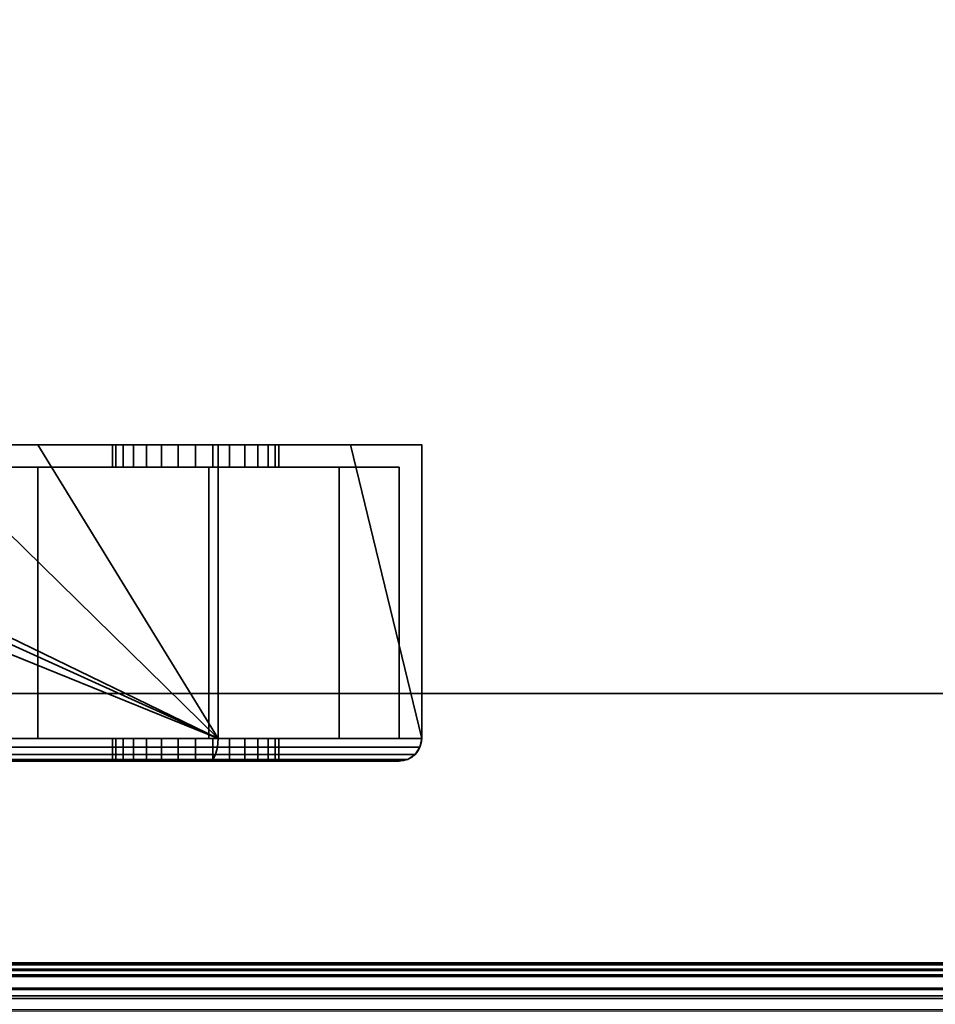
# Model space of a CAD drawing. Header units: millimetres. Extents: x -603 to 3703, y -120 to 193.
# Tile 694 of 938: x 2567 to 2608, y -49 to -5. Entities that reach past the tile are written whole.
import ezdxf

# ---------------------------------------------------------------- set-up
doc = ezdxf.new("R2010")
doc.units = ezdxf.units.MM
doc.layers.add('151', color=7, linetype='Continuous', true_color=0xffffff)

# ---------------------------------------------------------------- blocks, each defined once
blk = doc.blocks.new('UG_SURFACE_003')
at = {"layer": '151', "color": 252, "linetype": 'Continuous', "lineweight": 35}
for points in [[(3702.5, -35, 2213), (3702.5, 174.4, 2213), (2297.5, 174.4, 2213), (2297.5, -35, 2213)], [(2447.5, -35, 2063), (2447.5, 174.4, 2063), (3552.5, 174.4, 2063), (3552.5, -35, 2063)], [(3702.5, -35, 2213), (2297.5, -35, 2213), (2447.5, -35, 2063), (3552.5, -35, 2063)]]:
    blk.add_3dface(points, dxfattribs=at)
blk = doc.blocks.new('UG_SURFACE_162')
at = {"layer": '151', "color": 43, "linetype": 'Continuous', "lineweight": 35}
for points in [[(2491, -49, 2017), (3509, -49, 2017), (3509, 0, 2017), (2491, 0, 2017)], [(2491, -47), (2491, -2), (3509, -2), (3509, -47)], [(2491, -49, 2), (2491, -47), (3509, -47), (3509, -49, 2)]]:
    blk.add_3dface(points, dxfattribs=at)
blk = doc.blocks.new('UG_SURFACE_163')
at = {"layer": '151', "color": 252, "linetype": 'Continuous', "lineweight": 35}
for points in [[(2543.975, -24, 1167.5), (2494, -24, 1167.5), (2494, -37, 1167.5), (2576, -37, 1167.5)], [(2576, -37, 1002.5), (2494, -37, 1002.5), (2494, -24, 1002.5), (2543.975, -24, 1002.5)], [(2576, -37, 1167.5), (2547.375, -24, 1167.5), (2543.975, -24, 1167.5)], [(2576, -37, 1002.5), (2543.975, -24, 1002.5), (2547.375, -24, 1002.5)], [(2576, -37, 1167.5), (2549.25, -24, 1167.5), (2547.375, -24, 1167.5)], [(2576, -37, 1002.5), (2547.375, -24, 1002.5), (2549.25, -24, 1002.5)], [(2576, -37, 1167.5), (2562.75, -24, 1167.5), (2549.25, -24, 1167.5)], [(2576, -37, 1002.5), (2549.25, -24, 1002.5), (2562.75, -24, 1002.5)], [(2576, -37, 1167.5), (2568.025, -24, 1167.5), (2562.75, -24, 1167.5)], [(2576, -37, 1002.5), (2562.75, -24, 1002.5), (2568.025, -24, 1002.5)], [(2568.025, -24, 1091.25), (2562.75, -24, 1091.25), (2562.75, -24, 1099.071), (2563.361, -24, 1099.75)], [(2568.025, -24, 1013.575), (2562.75, -24, 1013.575), (2562.75, -24, 1026.71), (2563.607, -24, 1027.676)], [(2568.025, -24, 1033.975), (2564.311, -24, 1034.737), (2562.75, -24, 1037.42)], [(2562.75, -24, 1037.42), (2562.75, -24, 1058.875), (2568.025, -24, 1058.875), (2568.025, -24, 1033.975)], [(2564.084, -24, 1106.627), (2562.75, -24, 1108.937), (2562.75, -24, 1110.1), (2568.025, -24, 1110.1)], [(2562.75, -24, 1002.5), (2562.75, -24, 1013.575), (2568.025, -24, 1013.575), (2568.025, -24, 1002.5)], [(2562.75, -24, 1058.875), (2562.75, -24, 1091.25), (2568.025, -24, 1091.25), (2568.025, -24, 1058.875)], [(2562.75, -24, 1110.1), (2562.75, -24, 1128.75), (2568.025, -24, 1128.75), (2568.025, -24, 1110.1)], [(2562.75, -24, 1128.75), (2562.75, -24, 1167.5), (2568.025, -24, 1167.5), (2568.025, -24, 1128.75)], [(2563.361, -24, 1099.75), (2564.453, -24, 1103.112), (2568.025, -24, 1091.25)], [(2568.025, -24, 1033.975), (2568.025, -24, 1013.575), (2563.607, -24, 1027.676), (2564.707, -24, 1031.132)], [(2568.025, -24, 1110.1), (2568.025, -24, 1091.25), (2564.453, -24, 1103.112), (2564.084, -24, 1106.627)], [(2568.025, -24, 1033.975), (2564.394, -24, 1033.975), (2564.311, -24, 1034.737)], [(2564.707, -24, 1031.132), (2564.394, -24, 1033.975), (2568.025, -24, 1033.975)], [(2576, -37, 1167.5), (2576, -24, 1167.5), (2568.025, -24, 1167.5)], [(2568.025, -24, 1002.5), (2576, -24, 1002.5), (2576, -37, 1002.5)], [(2568.025, -24, 1091.25), (2572.25, -24, 1101.524), (2573.495, -24, 1100.62)], [(2568.025, -24, 1091.25), (2571.481, -24, 1102.857), (2572.25, -24, 1101.524)], [(2568.025, -24, 1091.25), (2568.025, -24, 1110.1), (2571.32, -24, 1104.387), (2571.481, -24, 1102.857)], [(2573.495, -24, 1100.62), (2575, -24, 1100.3), (2581.85, -24, 1091.25), (2568.025, -24, 1091.25)], [(2568.025, -24, 1110.1), (2572.825, -24, 1106.993), (2571.796, -24, 1105.85)], [(2571.796, -24, 1105.85), (2571.32, -24, 1104.387), (2568.025, -24, 1110.1)], [(2568.025, -24, 1110.1), (2581.85, -24, 1110.1), (2575.769, -24, 1107.619), (2574.231, -24, 1107.619)], [(2574.231, -24, 1107.619), (2572.825, -24, 1106.993), (2568.025, -24, 1110.1)], [(2568.025, -24, 1013.575), (2572.25, -24, 1021.024), (2573.495, -24, 1020.12)], [(2568.025, -24, 1013.575), (2571.481, -24, 1022.357), (2572.25, -24, 1021.024)], [(2568.025, -24, 1013.575), (2568.025, -24, 1033.975), (2571.32, -24, 1023.887), (2571.481, -24, 1022.357)], [(2573.495, -24, 1020.12), (2575, -24, 1019.8), (2581.85, -24, 1013.575), (2568.025, -24, 1013.575)], [(2568.025, -24, 1033.975), (2572.825, -24, 1026.493), (2571.796, -24, 1025.35)], [(2571.796, -24, 1025.35), (2571.32, -24, 1023.887), (2568.025, -24, 1033.975)], [(2568.025, -24, 1033.975), (2581.85, -24, 1033.975), (2575.769, -24, 1027.119), (2574.231, -24, 1027.119)], [(2574.231, -24, 1027.119), (2572.825, -24, 1026.493), (2568.025, -24, 1033.975)], [(2568.025, -24, 1013.575), (2581.85, -24, 1013.575), (2581.85, -24, 1008.35), (2576, -24, 1002.5)], [(2568.025, -24, 1128.75), (2568.025, -24, 1167.5), (2576, -24, 1167.5), (2581.85, -24, 1161.65)], [(2581.85, -24, 1161.65), (2581.85, -24, 1128.75), (2568.025, -24, 1128.75)], [(2576, -24, 1002.5), (2568.025, -24, 1002.5), (2568.025, -24, 1013.575)], [(2568.025, -24, 1033.975), (2568.025, -24, 1058.875), (2581.85, -24, 1058.875), (2581.85, -24, 1033.975)], [(2568.025, -24, 1058.875), (2568.025, -24, 1091.25), (2581.85, -24, 1091.25), (2581.85, -24, 1058.875)], [(2568.025, -24, 1110.1), (2568.025, -24, 1128.75), (2581.85, -24, 1128.75), (2581.85, -24, 1110.1)], [(2571.32, -24, 1104.387), (2571.32, -25, 1104.387), (2571.481, -25, 1102.857), (2571.481, -24, 1102.857)], [(2571.796, -24, 1105.85), (2571.796, -25, 1105.85), (2571.32, -25, 1104.387), (2571.32, -24, 1104.387)], [(2571.32, -24, 1023.887), (2571.32, -25, 1023.887), (2571.481, -25, 1022.357), (2571.481, -24, 1022.357)], [(2571.796, -24, 1025.35), (2571.796, -25, 1025.35), (2571.32, -25, 1023.887), (2571.32, -24, 1023.887)], [(2571.481, -24, 1102.857), (2571.481, -25, 1102.857), (2572.25, -25, 1101.524), (2572.25, -24, 1101.524)], [(2571.481, -24, 1022.357), (2571.481, -25, 1022.357), (2572.25, -25, 1021.024), (2572.25, -24, 1021.024)], [(2572.825, -24, 1106.993), (2572.825, -25, 1106.993), (2571.796, -25, 1105.85), (2571.796, -24, 1105.85)], [(2572.825, -24, 1026.493), (2572.825, -25, 1026.493), (2571.796, -25, 1025.35), (2571.796, -24, 1025.35)], [(2572.25, -24, 1101.524), (2572.25, -25, 1101.524), (2573.495, -25, 1100.62), (2573.495, -24, 1100.62)], [(2572.25, -24, 1021.024), (2572.25, -25, 1021.024), (2573.495, -25, 1020.12), (2573.495, -24, 1020.12)], [(2574.231, -24, 1107.619), (2574.231, -25, 1107.619), (2572.825, -25, 1106.993), (2572.825, -24, 1106.993)], [(2574.231, -24, 1027.119), (2574.231, -25, 1027.119), (2572.825, -25, 1026.493), (2572.825, -24, 1026.493)], [(2573.495, -24, 1100.62), (2573.495, -25, 1100.62), (2575, -25, 1100.3), (2575, -24, 1100.3)], [(2573.495, -24, 1020.12), (2573.495, -25, 1020.12), (2575, -25, 1019.8), (2575, -24, 1019.8)], [(2575.769, -24, 1107.619), (2575.769, -25, 1107.619), (2574.231, -25, 1107.619), (2574.231, -24, 1107.619)], [(2575.769, -24, 1027.119), (2575.769, -25, 1027.119), (2574.231, -25, 1027.119), (2574.231, -24, 1027.119)], [(2581.85, -24, 1091.25), (2575, -24, 1100.3), (2576.505, -24, 1100.62)], [(2581.85, -24, 1013.575), (2575, -24, 1019.8), (2576.505, -24, 1020.12)], [(2575, -24, 1100.3), (2575, -25, 1100.3), (2576.505, -25, 1100.62), (2576.505, -24, 1100.62)], [(2575, -24, 1019.8), (2575, -25, 1019.8), (2576.505, -25, 1020.12), (2576.505, -24, 1020.12)], [(2577.175, -24, 1026.493), (2575.769, -24, 1027.119), (2581.85, -24, 1033.975)], [(2577.175, -24, 1106.993), (2575.769, -24, 1107.619), (2581.85, -24, 1110.1)], [(2577.175, -24, 1106.993), (2577.175, -25, 1106.993), (2575.769, -25, 1107.619), (2575.769, -24, 1107.619)], [(2577.175, -24, 1026.493), (2577.175, -25, 1026.493), (2575.769, -25, 1027.119), (2575.769, -24, 1027.119)], [(2581.85, -24, 1161.65), (2576, -24, 1167.5), (2576, -37, 1167.5), (2585, -37, 1158.5)], [(2585, -37, 1011.5), (2576, -37, 1002.5), (2576, -24, 1002.5), (2581.85, -24, 1008.35)], [(2576.505, -24, 1100.62), (2577.75, -24, 1101.524), (2581.85, -24, 1091.25)], [(2576.505, -24, 1020.12), (2577.75, -24, 1021.024), (2581.85, -24, 1013.575)], [(2576.505, -24, 1100.62), (2576.505, -25, 1100.62), (2577.75, -25, 1101.524), (2577.75, -24, 1101.524)], [(2576.505, -24, 1020.12), (2576.505, -25, 1020.12), (2577.75, -25, 1021.024), (2577.75, -24, 1021.024)], [(2578.204, -24, 1105.85), (2577.175, -24, 1106.993), (2581.85, -24, 1110.1)], [(2578.204, -24, 1025.35), (2577.175, -24, 1026.493), (2581.85, -24, 1033.975)], [(2578.204, -24, 1105.85), (2578.204, -25, 1105.85), (2577.175, -25, 1106.993), (2577.175, -24, 1106.993)], [(2578.204, -24, 1025.35), (2578.204, -25, 1025.35), (2577.175, -25, 1026.493), (2577.175, -24, 1026.493)], [(2577.75, -24, 1101.524), (2578.519, -24, 1102.857), (2581.85, -24, 1091.25)], [(2577.75, -24, 1021.024), (2578.519, -24, 1022.357), (2581.85, -24, 1013.575)], [(2577.75, -24, 1101.524), (2577.75, -25, 1101.524), (2578.519, -25, 1102.857), (2578.519, -24, 1102.857)], [(2577.75, -24, 1021.024), (2577.75, -25, 1021.024), (2578.519, -25, 1022.357), (2578.519, -24, 1022.357)], [(2581.85, -24, 1110.1), (2578.68, -24, 1104.387), (2578.204, -24, 1105.85)], [(2581.85, -24, 1033.975), (2578.68, -24, 1023.887), (2578.204, -24, 1025.35)], [(2578.68, -24, 1104.387), (2578.68, -25, 1104.387), (2578.204, -25, 1105.85), (2578.204, -24, 1105.85)], [(2578.68, -24, 1023.887), (2578.68, -25, 1023.887), (2578.204, -25, 1025.35), (2578.204, -24, 1025.35)], [(2578.519, -24, 1102.857), (2578.68, -24, 1104.387), (2581.85, -24, 1110.1), (2581.85, -24, 1091.25)], [(2578.519, -24, 1022.357), (2578.68, -24, 1023.887), (2581.85, -24, 1033.975), (2581.85, -24, 1013.575)], [(2578.519, -24, 1102.857), (2578.519, -25, 1102.857), (2578.68, -25, 1104.387), (2578.68, -24, 1104.387)], [(2578.519, -24, 1022.357), (2578.519, -25, 1022.357), (2578.68, -25, 1023.887), (2578.68, -24, 1023.887)], [(2585, -37, 1158.5), (2585, -24, 1158.5), (2581.85, -24, 1161.65)], [(2581.85, -24, 1008.35), (2585, -24, 1011.5), (2585, -37, 1011.5)], [(2585, -24, 1158.5), (2585, -24, 1128.75), (2581.85, -24, 1128.75), (2581.85, -24, 1161.65)], [(2581.85, -24, 1008.35), (2581.85, -24, 1013.575), (2585, -24, 1013.575), (2585, -24, 1011.5)], [(2581.85, -24, 1013.575), (2581.85, -24, 1033.975), (2585, -24, 1033.975), (2585, -24, 1013.575)], [(2581.85, -24, 1033.975), (2581.85, -24, 1058.875), (2585, -24, 1058.875), (2585, -24, 1033.975)], [(2581.85, -24, 1058.875), (2581.85, -24, 1091.25), (2585, -24, 1091.25), (2585, -24, 1058.875)], [(2581.85, -24, 1091.25), (2581.85, -24, 1110.1), (2585, -24, 1110.1), (2585, -24, 1091.25)], [(2581.85, -24, 1110.1), (2581.85, -24, 1128.75), (2585, -24, 1128.75), (2585, -24, 1110.1)], [(2585, -37, 1158.5), (2585, -24, 1110.1), (2585, -24, 1128.75)], [(2585, -37, 1158.5), (2585, -24, 1091.25), (2585, -24, 1110.1)], [(2585, -37, 1158.5), (2585, -37, 1011.5), (2585, -24, 1058.875), (2585, -24, 1091.25)], [(2585, -37, 1011.5), (2585, -24, 1033.975), (2585, -24, 1058.875)], [(2585, -37, 1011.5), (2585, -24, 1013.575), (2585, -24, 1033.975)], [(2585, -37, 1011.5), (2585, -24, 1011.5), (2585, -24, 1013.575)], [(2585, -24, 1128.75), (2585, -24, 1158.5), (2585, -37, 1158.5)], [(2560.75, -37, 1003.5), (2568.025, -37, 1003.5), (2568.025, -25, 1003.5), (2562.75, -25, 1003.5)], [(2562.75, -25, 1166.5), (2568.025, -25, 1166.5), (2568.025, -37, 1166.5), (2560.75, -37, 1166.5)], [(2568.025, -25, 1110.1), (2562.75, -25, 1110.1), (2562.75, -25, 1108.937), (2564.084, -25, 1106.627)], [(2568.025, -25, 1033.975), (2568.025, -25, 1058.875), (2562.75, -25, 1058.875), (2562.75, -25, 1037.42)], [(2562.75, -25, 1037.42), (2564.311, -25, 1034.737), (2568.025, -25, 1033.975)], [(2563.607, -25, 1027.676), (2562.75, -25, 1026.71), (2562.75, -25, 1013.575), (2568.025, -25, 1013.575)], [(2563.361, -25, 1099.75), (2562.75, -25, 1099.071), (2562.75, -25, 1091.25), (2568.025, -25, 1091.25)], [(2568.025, -25, 1003.5), (2568.025, -25, 1013.575), (2562.75, -25, 1013.575), (2562.75, -25, 1003.5)], [(2568.025, -25, 1058.875), (2568.025, -25, 1091.25), (2562.75, -25, 1091.25), (2562.75, -25, 1058.875)], [(2568.025, -25, 1110.1), (2568.025, -25, 1128.75), (2562.75, -25, 1128.75), (2562.75, -25, 1110.1)], [(2568.025, -25, 1128.75), (2568.025, -25, 1166.5), (2562.75, -25, 1166.5), (2562.75, -25, 1128.75)], [(2568.025, -25, 1091.25), (2564.453, -25, 1103.112), (2563.361, -25, 1099.75)], [(2564.707, -25, 1031.132), (2563.607, -25, 1027.676), (2568.025, -25, 1013.575), (2568.025, -25, 1033.975)], [(2564.084, -25, 1106.627), (2564.453, -25, 1103.112), (2568.025, -25, 1091.25), (2568.025, -25, 1110.1)], [(2564.311, -25, 1034.737), (2564.394, -25, 1033.975), (2568.025, -25, 1033.975)], [(2568.025, -25, 1033.975), (2564.394, -25, 1033.975), (2564.707, -25, 1031.132)], [(2568.025, -37, 1003.5), (2575.586, -37, 1003.5), (2575.586, -25, 1003.5), (2568.025, -25, 1003.5)], [(2568.025, -25, 1166.5), (2575.586, -25, 1166.5), (2575.586, -37, 1166.5), (2568.025, -37, 1166.5)], [(2568.025, -25, 1091.25), (2581.35, -25, 1091.25), (2575, -25, 1100.3), (2573.495, -25, 1100.62)], [(2581.35, -25, 1110.1), (2568.025, -25, 1110.1), (2574.231, -25, 1107.619), (2575.769, -25, 1107.619)], [(2573.495, -25, 1100.62), (2572.25, -25, 1101.524), (2568.025, -25, 1091.25)], [(2568.025, -25, 1110.1), (2572.825, -25, 1106.993), (2574.231, -25, 1107.619)], [(2568.025, -25, 1110.1), (2571.32, -25, 1104.387), (2571.796, -25, 1105.85)], [(2572.25, -25, 1101.524), (2571.481, -25, 1102.857), (2568.025, -25, 1091.25)], [(2571.481, -25, 1102.857), (2571.32, -25, 1104.387), (2568.025, -25, 1110.1), (2568.025, -25, 1091.25)], [(2571.796, -25, 1105.85), (2572.825, -25, 1106.993), (2568.025, -25, 1110.1)], [(2568.025, -25, 1013.575), (2581.35, -25, 1013.575), (2575, -25, 1019.8), (2573.495, -25, 1020.12)], [(2581.35, -25, 1033.975), (2568.025, -25, 1033.975), (2574.231, -25, 1027.119), (2575.769, -25, 1027.119)], [(2573.495, -25, 1020.12), (2572.25, -25, 1021.024), (2568.025, -25, 1013.575)], [(2568.025, -25, 1033.975), (2572.825, -25, 1026.493), (2574.231, -25, 1027.119)], [(2568.025, -25, 1033.975), (2571.32, -25, 1023.887), (2571.796, -25, 1025.35)], [(2572.25, -25, 1021.024), (2571.481, -25, 1022.357), (2568.025, -25, 1013.575)], [(2571.481, -25, 1022.357), (2571.32, -25, 1023.887), (2568.025, -25, 1033.975), (2568.025, -25, 1013.575)], [(2571.796, -25, 1025.35), (2572.825, -25, 1026.493), (2568.025, -25, 1033.975)], [(2568.025, -25, 1128.75), (2581.35, -25, 1128.75), (2581.35, -25, 1160.736), (2575.586, -25, 1166.5)], [(2568.025, -25, 1013.575), (2568.025, -25, 1003.5), (2575.586, -25, 1003.5)], [(2575.586, -25, 1003.5), (2581.35, -25, 1009.264), (2581.35, -25, 1013.575), (2568.025, -25, 1013.575)], [(2575.586, -25, 1166.5), (2568.025, -25, 1166.5), (2568.025, -25, 1128.75)], [(2581.35, -25, 1033.975), (2581.35, -25, 1058.875), (2568.025, -25, 1058.875), (2568.025, -25, 1033.975)], [(2581.35, -25, 1058.875), (2581.35, -25, 1091.25), (2568.025, -25, 1091.25), (2568.025, -25, 1058.875)], [(2581.35, -25, 1110.1), (2581.35, -25, 1128.75), (2568.025, -25, 1128.75), (2568.025, -25, 1110.1)], [(2576.505, -25, 1020.12), (2575, -25, 1019.8), (2581.35, -25, 1013.575)], [(2576.505, -25, 1100.62), (2575, -25, 1100.3), (2581.35, -25, 1091.25)], [(2581.35, -25, 1009.264), (2575.586, -25, 1003.5), (2575.586, -37, 1003.5), (2581.35, -37, 1009.264)], [(2581.35, -37, 1160.736), (2575.586, -37, 1166.5), (2575.586, -25, 1166.5), (2581.35, -25, 1160.736)], [(2575.769, -25, 1107.619), (2577.175, -25, 1106.993), (2581.35, -25, 1110.1)], [(2575.769, -25, 1027.119), (2577.175, -25, 1026.493), (2581.35, -25, 1033.975)], [(2581.35, -25, 1091.25), (2577.75, -25, 1101.524), (2576.505, -25, 1100.62)], [(2581.35, -25, 1013.575), (2577.75, -25, 1021.024), (2576.505, -25, 1020.12)], [(2581.35, -25, 1110.1), (2577.175, -25, 1106.993), (2578.204, -25, 1105.85)], [(2581.35, -25, 1033.975), (2577.175, -25, 1026.493), (2578.204, -25, 1025.35)], [(2581.35, -25, 1091.25), (2578.519, -25, 1102.857), (2577.75, -25, 1101.524)], [(2581.35, -25, 1013.575), (2578.519, -25, 1022.357), (2577.75, -25, 1021.024)], [(2578.204, -25, 1105.85), (2578.68, -25, 1104.387), (2581.35, -25, 1110.1)], [(2578.204, -25, 1025.35), (2578.68, -25, 1023.887), (2581.35, -25, 1033.975)], [(2581.35, -25, 1091.25), (2581.35, -25, 1110.1), (2578.68, -25, 1104.387), (2578.519, -25, 1102.857)], [(2581.35, -25, 1013.575), (2581.35, -25, 1033.975), (2578.68, -25, 1023.887), (2578.519, -25, 1022.357)], [(2581.35, -37, 1009.264), (2584, -37, 1011.914), (2584, -25, 1011.914), (2581.35, -25, 1009.264)], [(2581.35, -25, 1160.736), (2584, -25, 1158.086), (2584, -37, 1158.086), (2581.35, -37, 1160.736)], [(2584, -25, 1011.914), (2584, -25, 1013.575), (2581.35, -25, 1013.575), (2581.35, -25, 1009.264)], [(2581.35, -25, 1160.736), (2581.35, -25, 1128.75), (2584, -25, 1128.75), (2584, -25, 1158.086)], [(2584, -25, 1013.575), (2584, -25, 1033.975), (2581.35, -25, 1033.975), (2581.35, -25, 1013.575)], [(2584, -25, 1033.975), (2584, -25, 1058.875), (2581.35, -25, 1058.875), (2581.35, -25, 1033.975)], [(2584, -25, 1058.875), (2584, -25, 1091.25), (2581.35, -25, 1091.25), (2581.35, -25, 1058.875)], [(2584, -25, 1091.25), (2584, -25, 1110.1), (2581.35, -25, 1110.1), (2581.35, -25, 1091.25)], [(2584, -25, 1110.1), (2584, -25, 1128.75), (2581.35, -25, 1128.75), (2581.35, -25, 1110.1)], [(2584, -37, 1108.1), (2584, -37, 1126.75), (2584, -25, 1128.75), (2584, -25, 1110.1)], [(2584, -37, 1013.575), (2584, -37, 1033.975), (2584, -25, 1033.975), (2584, -25, 1013.575)], [(2584, -25, 1110.1), (2584, -25, 1091.25), (2584, -37, 1099.9), (2584, -37, 1108.1)], [(2584, -37, 1033.975), (2584, -25, 1058.875), (2584, -25, 1033.975)], [(2584, -25, 1091.25), (2584, -37, 1093.25), (2584, -37, 1099.9)], [(2584, -37, 1033.975), (2584, -37, 1093.25), (2584, -25, 1091.25), (2584, -25, 1058.875)], [(2584, -25, 1013.575), (2584, -25, 1011.914), (2584, -37, 1011.914), (2584, -37, 1013.575)], [(2584, -37, 1126.75), (2584, -37, 1158.086), (2584, -25, 1158.086), (2584, -25, 1128.75)], [(2576, -37, 1167.5), (2494, -37, 1167.5), (2494, -37.383, 1167.424), (2575.969, -37.383, 1167.424)], [(2575.969, -37.383, 1002.576), (2494, -37.383, 1002.576), (2494, -37, 1002.5), (2576, -37, 1002.5)], [(2568.025, -37, 1126.75), (2560.75, -37, 1126.75), (2560.75, -37, 1148.446), (2560.755, -37, 1148.455)], [(2568.025, -37, 1003.5), (2560.75, -37, 1003.5), (2560.75, -37, 1010.479), (2560.804, -37, 1010.56)], [(2560.973, -37, 1082.523), (2560.75, -37, 1083.208), (2560.75, -37, 1093.25), (2568.025, -37, 1093.25)], [(2560.973, -37, 1150.523), (2560.75, -37, 1151.208), (2560.75, -37, 1166.5), (2568.025, -37, 1166.5)], [(2568.025, -37, 1126.75), (2568.025, -37, 1108.1), (2560.75, -37, 1108.1), (2560.75, -37, 1126.75)], [(2568.025, -37, 1108.1), (2568.025, -37, 1099.9), (2560.75, -37, 1099.9), (2560.75, -37, 1108.1)], [(2568.025, -37, 1099.9), (2568.025, -37, 1093.25), (2560.75, -37, 1093.25), (2560.75, -37, 1099.9)], [(2568.025, -37, 1166.5), (2568.025, -37, 1126.75), (2560.755, -37, 1148.455), (2560.973, -37, 1150.523)], [(2568.025, -37, 1093.25), (2568.025, -37, 1033.975), (2560.755, -37, 1080.455), (2560.973, -37, 1082.523)], [(2564.311, -37, 1034.737), (2562.487, -37, 1037.872), (2560.755, -37, 1080.455), (2568.025, -37, 1033.975)], [(2568.025, -37, 1013.575), (2568.025, -37, 1003.5), (2560.804, -37, 1010.56), (2561.2, -37, 1012.55)], [(2568.025, -37, 1013.575), (2561.2, -37, 1013.575), (2561.2, -37, 1024.963), (2563.607, -37, 1027.676)], [(2561.2, -37, 1012.55), (2561.2, -37, 1013.575), (2568.025, -37, 1013.575)], [(2563.607, -37, 1027.676), (2564.707, -37, 1031.132), (2568.025, -37, 1033.975), (2568.025, -37, 1013.575)], [(2568.025, -37, 1033.975), (2564.394, -37, 1033.975), (2564.311, -37, 1034.737)], [(2564.707, -37, 1031.132), (2564.394, -37, 1033.975), (2568.025, -37, 1033.975)], [(2568.025, -37, 1013.575), (2572.25, -37, 1021.024), (2573.495, -37, 1020.12)], [(2568.025, -37, 1013.575), (2571.481, -37, 1022.357), (2572.25, -37, 1021.024)], [(2568.025, -37, 1013.575), (2568.025, -37, 1033.975), (2571.32, -37, 1023.887), (2571.481, -37, 1022.357)], [(2573.495, -37, 1020.12), (2575, -37, 1019.8), (2581.35, -37, 1013.575), (2568.025, -37, 1013.575)], [(2568.025, -37, 1033.975), (2572.825, -37, 1026.493), (2571.796, -37, 1025.35)], [(2571.796, -37, 1025.35), (2571.32, -37, 1023.887), (2568.025, -37, 1033.975)], [(2568.025, -37, 1033.975), (2581.35, -37, 1033.975), (2575, -37, 1027.2), (2574.231, -37, 1027.119)], [(2574.231, -37, 1027.119), (2572.825, -37, 1026.493), (2568.025, -37, 1033.975)], [(2568.025, -37, 1099.9), (2573.495, -37, 1100.62), (2575, -37, 1100.3)], [(2568.025, -37, 1099.9), (2572.25, -37, 1101.524), (2573.495, -37, 1100.62)], [(2568.025, -37, 1099.9), (2571.481, -37, 1102.857), (2572.25, -37, 1101.524)], [(2568.025, -37, 1099.9), (2568.025, -37, 1108.1), (2571.32, -37, 1104.387), (2571.481, -37, 1102.857)], [(2575, -37, 1100.3), (2581.35, -37, 1099.9), (2568.025, -37, 1099.9)], [(2568.025, -37, 1108.1), (2572.825, -37, 1106.993), (2571.796, -37, 1105.85)], [(2571.796, -37, 1105.85), (2571.32, -37, 1104.387), (2568.025, -37, 1108.1)], [(2568.025, -37, 1108.1), (2581.35, -37, 1108.1), (2575, -37, 1107.7)], [(2575, -37, 1107.7), (2574.231, -37, 1107.619), (2568.025, -37, 1108.1)], [(2574.231, -37, 1107.619), (2572.825, -37, 1106.993), (2568.025, -37, 1108.1)], [(2568.025, -37, 1166.5), (2575.586, -37, 1166.5), (2581.35, -37, 1160.736)], [(2568.025, -37, 1013.575), (2581.35, -37, 1013.575), (2581.35, -37, 1009.264), (2575.586, -37, 1003.5)], [(2575.586, -37, 1003.5), (2568.025, -37, 1003.5), (2568.025, -37, 1013.575)], [(2581.35, -37, 1160.736), (2581.35, -37, 1126.75), (2568.025, -37, 1126.75), (2568.025, -37, 1166.5)], [(2581.35, -37, 1126.75), (2581.35, -37, 1108.1), (2568.025, -37, 1108.1), (2568.025, -37, 1126.75)], [(2581.35, -37, 1099.9), (2581.35, -37, 1093.25), (2568.025, -37, 1093.25), (2568.025, -37, 1099.9)], [(2581.35, -37, 1093.25), (2581.35, -37, 1033.975), (2568.025, -37, 1033.975), (2568.025, -37, 1093.25)], [(2571.32, -37, 1104.387), (2571.32, -38, 1104.387), (2571.481, -38, 1102.857), (2571.481, -37, 1102.857)], [(2571.796, -37, 1105.85), (2571.796, -38, 1105.85), (2571.32, -38, 1104.387), (2571.32, -37, 1104.387)], [(2571.32, -37, 1023.887), (2571.32, -38, 1023.887), (2571.481, -38, 1022.357), (2571.481, -37, 1022.357)], [(2571.796, -37, 1025.35), (2571.796, -38, 1025.35), (2571.32, -38, 1023.887), (2571.32, -37, 1023.887)], [(2571.481, -37, 1102.857), (2571.481, -38, 1102.857), (2572.25, -38, 1101.524), (2572.25, -37, 1101.524)], [(2571.481, -37, 1022.357), (2571.481, -38, 1022.357), (2572.25, -38, 1021.024), (2572.25, -37, 1021.024)], [(2572.825, -37, 1106.993), (2572.825, -38, 1106.993), (2571.796, -38, 1105.85), (2571.796, -37, 1105.85)], [(2572.825, -37, 1026.493), (2572.825, -38, 1026.493), (2571.796, -38, 1025.35), (2571.796, -37, 1025.35)], [(2572.25, -37, 1101.524), (2572.25, -38, 1101.524), (2573.495, -38, 1100.62), (2573.495, -37, 1100.62)], [(2572.25, -37, 1021.024), (2572.25, -38, 1021.024), (2573.495, -38, 1020.12), (2573.495, -37, 1020.12)], [(2574.231, -37, 1107.619), (2574.231, -38, 1107.619), (2572.825, -38, 1106.993), (2572.825, -37, 1106.993)], [(2574.231, -37, 1027.119), (2574.231, -38, 1027.119), (2572.825, -38, 1026.493), (2572.825, -37, 1026.493)], [(2573.495, -37, 1100.62), (2573.495, -38, 1100.62), (2575, -38, 1100.3), (2575, -37, 1100.3)], [(2573.495, -37, 1020.12), (2573.495, -38, 1020.12), (2575, -38, 1019.8), (2575, -37, 1019.8)], [(2575, -38, 1107.7), (2574.231, -38, 1107.619), (2574.231, -37, 1107.619), (2575, -37, 1107.7)], [(2575, -38, 1027.2), (2574.231, -38, 1027.119), (2574.231, -37, 1027.119), (2575, -37, 1027.2)], [(2575, -37, 1107.7), (2575.769, -37, 1107.619), (2575.769, -38, 1107.619), (2575, -38, 1107.7)], [(2575, -37, 1100.3), (2575, -38, 1100.3), (2576.505, -38, 1100.62), (2576.505, -37, 1100.62)], [(2575, -37, 1027.2), (2575.769, -37, 1027.119), (2575.769, -38, 1027.119), (2575, -38, 1027.2)], [(2575, -37, 1019.8), (2575, -38, 1019.8), (2576.505, -38, 1020.12), (2576.505, -37, 1020.12)], [(2581.35, -37, 1013.575), (2575, -37, 1019.8), (2576.505, -37, 1020.12)], [(2581.35, -37, 1099.9), (2575, -37, 1100.3), (2576.505, -37, 1100.62)], [(2575.769, -37, 1107.619), (2575, -37, 1107.7), (2581.35, -37, 1108.1)], [(2575.769, -37, 1027.119), (2575, -37, 1027.2), (2581.35, -37, 1033.975)], [(2577.175, -37, 1106.993), (2577.175, -38, 1106.993), (2575.769, -38, 1107.619), (2575.769, -37, 1107.619)], [(2577.175, -37, 1026.493), (2577.175, -38, 1026.493), (2575.769, -38, 1027.119), (2575.769, -37, 1027.119)], [(2581.35, -37, 1033.975), (2577.175, -37, 1026.493), (2575.769, -37, 1027.119)], [(2581.35, -37, 1108.1), (2577.175, -37, 1106.993), (2575.769, -37, 1107.619)], [(2585, -37, 1158.5), (2576, -37, 1167.5), (2575.969, -37.383, 1167.424), (2584.924, -37.383, 1158.468)], [(2576, -37, 1002.5), (2585, -37, 1011.5), (2584.924, -37.383, 1011.531), (2575.969, -37.383, 1002.576)], [(2576.505, -37, 1100.62), (2576.505, -38, 1100.62), (2577.75, -38, 1101.524), (2577.75, -37, 1101.524)], [(2576.505, -37, 1020.12), (2576.505, -38, 1020.12), (2577.75, -38, 1021.024), (2577.75, -37, 1021.024)], [(2576.505, -37, 1020.12), (2577.75, -37, 1021.024), (2581.35, -37, 1013.575)], [(2576.505, -37, 1100.62), (2577.75, -37, 1101.524), (2581.35, -37, 1099.9)], [(2578.204, -37, 1105.85), (2578.204, -38, 1105.85), (2577.175, -38, 1106.993), (2577.175, -37, 1106.993)], [(2578.204, -37, 1025.35), (2578.204, -38, 1025.35), (2577.175, -38, 1026.493), (2577.175, -37, 1026.493)], [(2578.204, -37, 1025.35), (2577.175, -37, 1026.493), (2581.35, -37, 1033.975)], [(2578.204, -37, 1105.85), (2577.175, -37, 1106.993), (2581.35, -37, 1108.1)], [(2577.75, -37, 1101.524), (2577.75, -38, 1101.524), (2578.519, -38, 1102.857), (2578.519, -37, 1102.857)], [(2577.75, -37, 1021.024), (2577.75, -38, 1021.024), (2578.519, -38, 1022.357), (2578.519, -37, 1022.357)], [(2577.75, -37, 1021.024), (2578.519, -37, 1022.357), (2581.35, -37, 1013.575)], [(2577.75, -37, 1101.524), (2578.519, -37, 1102.857), (2581.35, -37, 1099.9)], [(2578.68, -37, 1104.387), (2578.68, -38, 1104.387), (2578.204, -38, 1105.85), (2578.204, -37, 1105.85)], [(2578.68, -37, 1023.887), (2578.68, -38, 1023.887), (2578.204, -38, 1025.35), (2578.204, -37, 1025.35)], [(2581.35, -37, 1033.975), (2578.68, -37, 1023.887), (2578.204, -37, 1025.35)], [(2581.35, -37, 1108.1), (2578.68, -37, 1104.387), (2578.204, -37, 1105.85)], [(2578.519, -37, 1102.857), (2578.519, -38, 1102.857), (2578.68, -38, 1104.387), (2578.68, -37, 1104.387)], [(2578.519, -37, 1022.357), (2578.519, -38, 1022.357), (2578.68, -38, 1023.887), (2578.68, -37, 1023.887)], [(2578.519, -37, 1022.357), (2578.68, -37, 1023.887), (2581.35, -37, 1033.975), (2581.35, -37, 1013.575)], [(2578.519, -37, 1102.857), (2578.68, -37, 1104.387), (2581.35, -37, 1108.1), (2581.35, -37, 1099.9)], [(2581.35, -37, 1009.264), (2581.35, -37, 1013.575), (2584, -37, 1013.575), (2584, -37, 1011.914)], [(2584, -37, 1158.086), (2584, -37, 1126.75), (2581.35, -37, 1126.75), (2581.35, -37, 1160.736)], [(2584, -37, 1126.75), (2584, -37, 1108.1), (2581.35, -37, 1108.1), (2581.35, -37, 1126.75)], [(2584, -37, 1108.1), (2584, -37, 1099.9), (2581.35, -37, 1099.9), (2581.35, -37, 1108.1)], [(2584, -37, 1099.9), (2584, -37, 1093.25), (2581.35, -37, 1093.25), (2581.35, -37, 1099.9)], [(2584, -37, 1093.25), (2584, -37, 1033.975), (2581.35, -37, 1033.975), (2581.35, -37, 1093.25)], [(2584, -37, 1033.975), (2584, -37, 1013.575), (2581.35, -37, 1013.575), (2581.35, -37, 1033.975)], [(2585, -37, 1011.5), (2585, -37, 1158.5), (2584.924, -37.383, 1158.468), (2584.924, -37.383, 1011.531)], [(2575.969, -37.383, 1167.424), (2494, -37.383, 1167.424), (2494, -37.707, 1167.207), (2575.879, -37.707, 1167.207)], [(2575.879, -37.707, 1002.793), (2494, -37.707, 1002.793), (2494, -37.383, 1002.576), (2575.969, -37.383, 1002.576)], [(2584.924, -37.383, 1158.468), (2575.969, -37.383, 1167.424), (2575.879, -37.707, 1167.207), (2584.707, -37.707, 1158.379)], [(2575.969, -37.383, 1002.576), (2584.924, -37.383, 1011.531), (2584.707, -37.707, 1011.621), (2575.879, -37.707, 1002.793)], [(2584.924, -37.383, 1011.531), (2584.924, -37.383, 1158.468), (2584.707, -37.707, 1158.379), (2584.707, -37.707, 1011.621)], [(2575.879, -37.707, 1167.207), (2494, -37.707, 1167.207), (2494, -37.924, 1166.883), (2575.744, -37.924, 1166.883)], [(2575.744, -37.924, 1003.117), (2494, -37.924, 1003.117), (2494, -37.707, 1002.793), (2575.879, -37.707, 1002.793)], [(2584.707, -37.707, 1158.379), (2575.879, -37.707, 1167.207), (2575.744, -37.924, 1166.883), (2584.383, -37.924, 1158.244)], [(2575.879, -37.707, 1002.793), (2584.707, -37.707, 1011.621), (2584.383, -37.924, 1011.756), (2575.744, -37.924, 1003.117)], [(2584.707, -37.707, 1011.621), (2584.707, -37.707, 1158.379), (2584.383, -37.924, 1158.244), (2584.383, -37.924, 1011.756)], [(2575.744, -37.924, 1166.883), (2494, -37.924, 1166.883), (2494, -38, 1166.5), (2543.975, -38, 1166.5)], [(2494, -37.924, 1003.117), (2575.744, -37.924, 1003.117), (2549.25, -38, 1003.5), (2547.375, -38, 1003.5)], [(2575.744, -37.924, 1166.883), (2543.975, -38, 1166.5), (2547.375, -38, 1166.5)], [(2575.744, -37.924, 1166.883), (2547.375, -38, 1166.5), (2549.25, -38, 1166.5)], [(2549.25, -38, 1166.5), (2562.75, -38, 1166.5), (2575.744, -37.924, 1166.883)], [(2575.744, -37.924, 1003.117), (2562.75, -38, 1003.5), (2549.25, -38, 1003.5)], [(2575.744, -37.924, 1166.883), (2562.75, -38, 1166.5), (2568.025, -38, 1166.5)], [(2575.744, -37.924, 1003.117), (2568.025, -38, 1003.5), (2562.75, -38, 1003.5)], [(2568.025, -38, 1110.1), (2562.75, -38, 1110.1), (2562.75, -38, 1108.937), (2564.084, -38, 1106.627)], [(2568.025, -38, 1033.975), (2568.025, -38, 1091.25), (2562.75, -38, 1091.25), (2562.75, -38, 1037.42)], [(2562.75, -38, 1037.42), (2564.311, -38, 1034.737), (2568.025, -38, 1033.975)], [(2563.607, -38, 1027.676), (2562.75, -38, 1026.71), (2562.75, -38, 1013.575), (2568.025, -38, 1013.575)], [(2563.361, -38, 1099.75), (2562.75, -38, 1099.071), (2562.75, -38, 1097.9), (2568.025, -38, 1097.9)], [(2562.75, -38, 1166.5), (2562.75, -38, 1128.75), (2568.025, -38, 1128.75), (2568.025, -38, 1166.5)], [(2562.75, -38, 1128.75), (2562.75, -38, 1110.1), (2568.025, -38, 1110.1), (2568.025, -38, 1128.75)], [(2562.75, -38, 1097.9), (2562.75, -38, 1091.25), (2568.025, -38, 1091.25), (2568.025, -38, 1097.9)], [(2562.75, -38, 1013.575), (2562.75, -38, 1003.5), (2568.025, -38, 1003.5), (2568.025, -38, 1013.575)], [(2564.453, -38, 1103.112), (2563.361, -38, 1099.75), (2568.025, -38, 1097.9)], [(2564.707, -38, 1031.132), (2563.607, -38, 1027.676), (2568.025, -38, 1013.575), (2568.025, -38, 1033.975)], [(2568.025, -38, 1110.1), (2564.084, -38, 1106.627), (2564.5, -38, 1104)], [(2564.311, -38, 1034.737), (2564.394, -38, 1033.975), (2568.025, -38, 1033.975)], [(2568.025, -38, 1033.975), (2564.394, -38, 1033.975), (2564.707, -38, 1031.132)], [(2564.5, -38, 1104), (2564.453, -38, 1103.112), (2568.025, -38, 1097.9), (2568.025, -38, 1110.1)], [(2568.025, -38, 1166.5), (2575.586, -38, 1166.5), (2575.744, -37.924, 1166.883)], [(2575.744, -37.924, 1003.117), (2575.586, -38, 1003.5), (2568.025, -38, 1003.5)], [(2581.35, -38, 1033.975), (2568.025, -38, 1033.975), (2574.231, -38, 1027.119), (2575, -38, 1027.2)], [(2568.025, -38, 1013.575), (2581.35, -38, 1013.575), (2575, -38, 1019.8), (2573.495, -38, 1020.12)], [(2573.495, -38, 1020.12), (2572.25, -38, 1021.024), (2568.025, -38, 1013.575)], [(2568.025, -38, 1033.975), (2572.825, -38, 1026.493), (2574.231, -38, 1027.119)], [(2568.025, -38, 1033.975), (2571.32, -38, 1023.887), (2571.796, -38, 1025.35)], [(2572.25, -38, 1021.024), (2571.481, -38, 1022.357), (2568.025, -38, 1013.575)], [(2571.481, -38, 1022.357), (2571.32, -38, 1023.887), (2568.025, -38, 1033.975), (2568.025, -38, 1013.575)], [(2571.796, -38, 1025.35), (2572.825, -38, 1026.493), (2568.025, -38, 1033.975)], [(2581.35, -38, 1110.1), (2568.025, -38, 1110.1), (2574.231, -38, 1107.619), (2575, -38, 1107.7)], [(2568.025, -38, 1097.9), (2581.35, -38, 1097.9), (2575, -38, 1100.3), (2573.495, -38, 1100.62)], [(2573.495, -38, 1100.62), (2572.25, -38, 1101.524), (2568.025, -38, 1097.9)], [(2568.025, -38, 1110.1), (2572.825, -38, 1106.993), (2574.231, -38, 1107.619)], [(2568.025, -38, 1110.1), (2571.32, -38, 1104.387), (2571.796, -38, 1105.85)], [(2572.25, -38, 1101.524), (2571.481, -38, 1102.857), (2568.025, -38, 1097.9)], [(2571.481, -38, 1102.857), (2571.32, -38, 1104.387), (2568.025, -38, 1110.1), (2568.025, -38, 1097.9)], [(2571.796, -38, 1105.85), (2572.825, -38, 1106.993), (2568.025, -38, 1110.1)], [(2568.025, -38, 1013.575), (2568.025, -38, 1003.5), (2575.586, -38, 1003.5), (2581.35, -38, 1009.264)], [(2568.025, -38, 1128.75), (2581.35, -38, 1128.75), (2581.35, -38, 1160.736), (2575.586, -38, 1166.5)], [(2575.586, -38, 1166.5), (2568.025, -38, 1166.5), (2568.025, -38, 1128.75)], [(2581.35, -38, 1009.264), (2581.35, -38, 1013.575), (2568.025, -38, 1013.575)], [(2568.025, -38, 1128.75), (2568.025, -38, 1110.1), (2581.35, -38, 1110.1), (2581.35, -38, 1128.75)], [(2568.025, -38, 1097.9), (2568.025, -38, 1091.25), (2581.35, -38, 1091.25), (2581.35, -38, 1097.9)], [(2568.025, -38, 1091.25), (2568.025, -38, 1033.975), (2581.35, -38, 1033.975), (2581.35, -38, 1091.25)], [(2575, -38, 1027.2), (2575.769, -38, 1027.119), (2581.35, -38, 1033.975)], [(2575, -38, 1107.7), (2575.769, -38, 1107.619), (2581.35, -38, 1110.1)], [(2576.505, -38, 1100.62), (2575, -38, 1100.3), (2581.35, -38, 1097.9)], [(2576.505, -38, 1020.12), (2575, -38, 1019.8), (2581.35, -38, 1013.575)], [(2584.383, -37.924, 1158.244), (2575.744, -37.924, 1166.883), (2575.586, -38, 1166.5), (2581.35, -38, 1160.736)], [(2581.35, -38, 1009.264), (2575.586, -38, 1003.5), (2575.744, -37.924, 1003.117), (2584.383, -37.924, 1011.756)], [(2575.769, -38, 1027.119), (2577.175, -38, 1026.493), (2581.35, -38, 1033.975)], [(2575.769, -38, 1107.619), (2577.175, -38, 1106.993), (2581.35, -38, 1110.1)], [(2581.35, -38, 1013.575), (2577.75, -38, 1021.024), (2576.505, -38, 1020.12)], [(2581.35, -38, 1097.9), (2577.75, -38, 1101.524), (2576.505, -38, 1100.62)], [(2581.35, -38, 1033.975), (2577.175, -38, 1026.493), (2578.204, -38, 1025.35)], [(2581.35, -38, 1110.1), (2577.175, -38, 1106.993), (2578.204, -38, 1105.85)], [(2581.35, -38, 1013.575), (2578.519, -38, 1022.357), (2577.75, -38, 1021.024)], [(2581.35, -38, 1097.9), (2578.519, -38, 1102.857), (2577.75, -38, 1101.524)], [(2578.204, -38, 1025.35), (2578.68, -38, 1023.887), (2581.35, -38, 1033.975)], [(2578.204, -38, 1105.85), (2578.68, -38, 1104.387), (2581.35, -38, 1110.1)], [(2581.35, -38, 1013.575), (2581.35, -38, 1033.975), (2578.68, -38, 1023.887), (2578.519, -38, 1022.357)], [(2581.35, -38, 1097.9), (2581.35, -38, 1110.1), (2578.68, -38, 1104.387), (2578.519, -38, 1102.857)], [(2581.35, -38, 1160.736), (2584, -38, 1158.086), (2584.383, -37.924, 1158.244)], [(2584.383, -37.924, 1011.756), (2584, -38, 1011.914), (2581.35, -38, 1009.264)], [(2581.35, -38, 1160.736), (2581.35, -38, 1128.75), (2584, -38, 1128.75), (2584, -38, 1158.086)], [(2584, -38, 1011.914), (2584, -38, 1013.575), (2581.35, -38, 1013.575), (2581.35, -38, 1009.264)], [(2581.35, -38, 1128.75), (2581.35, -38, 1110.1), (2584, -38, 1110.1), (2584, -38, 1128.75)], [(2581.35, -38, 1110.1), (2581.35, -38, 1097.9), (2584, -38, 1097.9), (2584, -38, 1110.1)], [(2581.35, -38, 1097.9), (2581.35, -38, 1091.25), (2584, -38, 1091.25), (2584, -38, 1097.9)], [(2581.35, -38, 1091.25), (2581.35, -38, 1033.975), (2584, -38, 1033.975), (2584, -38, 1091.25)], [(2581.35, -38, 1033.975), (2581.35, -38, 1013.575), (2584, -38, 1013.575), (2584, -38, 1033.975)], [(2584.383, -37.924, 1011.756), (2584, -38, 1033.975), (2584, -38, 1013.575)], [(2584.383, -37.924, 1158.244), (2584, -38, 1097.9), (2584, -38, 1091.25)], [(2584, -38, 1091.25), (2584, -38, 1033.975), (2584.383, -37.924, 1011.756), (2584.383, -37.924, 1158.244)], [(2584.383, -37.924, 1158.244), (2584, -38, 1110.1), (2584, -38, 1097.9)], [(2584, -38, 1013.575), (2584, -38, 1011.914), (2584.383, -37.924, 1011.756)], [(2584.383, -37.924, 1158.244), (2584, -38, 1128.75), (2584, -38, 1110.1)], [(2584.383, -37.924, 1158.244), (2584, -38, 1158.086), (2584, -38, 1128.75)]]:
    blk.add_3dface(points, dxfattribs=at)
blk = doc.blocks.new('UG_SURFACE_166')
at = {"layer": '151', "color": 252, "linetype": 'Continuous', "lineweight": 35}
for points in [[(2486, -46.92, 2022.5), (3514, -46.92, 2022.5), (3514, 14.42, 2022.5), (2486, 14.42, 2022.5)], [(2487.5, -46.92, 2021), (2487.5, 14.42, 2021), (3512.5, 14.42, 2021), (3512.5, -46.92, 2021)], [(2432.5, -35, 2076), (3567.5, -35, 2076), (3566, -35, 2074.5), (2434, -35, 2074.5)], [(2432.5, -35, 2076), (2432.5, -46.92, 2076), (3567.5, -46.92, 2076), (3567.5, -35, 2076)], [(2434, -35, 2074.5), (3566, -35, 2074.5), (3566, -46.92, 2074.5), (2434, -46.92, 2074.5)], [(3567.5, -46.92, 2076), (2432.5, -46.92, 2076), (2432.559, -47.521, 2075.941)], [(3567.441, -47.521, 2075.941), (3567.5, -46.92, 2076), (2432.559, -47.521, 2075.941)], [(2434.03, -47.228, 2074.47), (2434, -46.92, 2074.5), (3566, -46.92, 2074.5)], [(2434.03, -47.228, 2074.47), (3566, -46.92, 2074.5), (3565.97, -47.228, 2074.47)], [(3514.03, -47.228, 2022.53), (2486, -46.92, 2022.5), (2485.97, -47.228, 2022.53)], [(3514.03, -47.228, 2022.53), (3514, -46.92, 2022.5), (2486, -46.92, 2022.5)], [(2487.441, -47.521, 2021.059), (3512.5, -46.92, 2021), (3512.559, -47.521, 2021.059)], [(2487.441, -47.521, 2021.059), (2487.5, -46.92, 2021), (3512.5, -46.92, 2021)], [(3565.97, -47.228, 2074.47), (3565.88, -47.525, 2074.38), (2434.12, -47.525, 2074.38), (2434.03, -47.228, 2074.47)], [(2485.97, -47.228, 2022.53), (2485.88, -47.525, 2022.62), (3514.12, -47.525, 2022.62)], [(2485.97, -47.228, 2022.53), (3514.12, -47.525, 2022.62), (3514.03, -47.228, 2022.53)], [(2432.559, -47.521, 2075.941), (2432.734, -48.099, 2075.766), (3567.266, -48.099, 2075.766), (3567.441, -47.521, 2075.941)], [(3565.537, -48.037, 2074.037), (2434.463, -48.037, 2074.037), (2434.12, -47.525, 2074.38), (3565.88, -47.525, 2074.38)], [(3514.12, -47.525, 2022.62), (2485.88, -47.525, 2022.62), (2485.537, -48.037, 2022.963), (3514.463, -48.037, 2022.963)], [(3512.559, -47.521, 2021.059), (2487.266, -48.099, 2021.235), (2487.441, -47.521, 2021.059)], [(3512.559, -47.521, 2021.059), (3512.734, -48.099, 2021.235), (2487.266, -48.099, 2021.235)], [(3567.266, -48.099, 2075.766), (2432.734, -48.099, 2075.766), (2433.402, -49.098, 2075.098), (3566.598, -49.098, 2075.098)], [(3565.025, -48.38, 2073.525), (2434.975, -48.38, 2073.525), (2434.463, -48.037, 2074.037), (3565.537, -48.037, 2074.037)], [(3514.463, -48.037, 2022.963), (2485.537, -48.037, 2022.963), (2485.025, -48.38, 2023.475), (3514.975, -48.38, 2023.475)], [(3513.402, -49.098, 2021.902), (2486.598, -49.098, 2021.902), (2487.266, -48.099, 2021.235), (3512.734, -48.099, 2021.235)], [(3564.42, -48.5, 2072.92), (2435.58, -48.5, 2072.92), (2434.975, -48.38, 2073.525), (3565.025, -48.38, 2073.525)], [(2435.58, -48.5, 2072.92), (3564.42, -48.5, 2072.92), (3515.58, -48.5, 2024.08), (2484.42, -48.5, 2024.08)], [(3514.975, -48.38, 2023.475), (2485.025, -48.38, 2023.475), (2484.42, -48.5, 2024.08), (3515.58, -48.5, 2024.08)]]:
    blk.add_3dface(points, dxfattribs=at)

msp = doc.modelspace()

# ---------------------------------------------------------------- linework, layer by layer
at = {"layer": '151', "color": 252, "linetype": 'Continuous', "lineweight": -3, "true_color": 0x939598}
for p, q in [((2494, -24, 1002.5), (2576, -24, 1002.5)), ((2494, -24, 1167.5), (2576, -24, 1167.5)), ((2576, -24, 1167.5), (2585, -24, 1158.5)), ((2576, -37, 1167.5), (2576, -24, 1167.5)), ((2576, -24, 1002.5), (2576, -37, 1002.5)), ((2585, -24, 1011.5), (2576, -24, 1002.5)), ((2585, -37, 1011.5), (2585, -24, 1011.5)), ((2585, -24, 1011.5), (2585, -24, 1158.5)), ((2585, -24, 1158.5), (2585, -37, 1158.5)), ((2494, -25, 1166.5), (2575.586, -25, 1166.5)), ((2494, -25, 1003.5), (2575.586, -25, 1003.5)), ((2575.586, -25, 1003.5), (2575.586, -37, 1003.5)), ((2584, -25, 1011.914), (2575.586, -25, 1003.5)), ((2575.586, -25, 1166.5), (2584, -25, 1158.086)), ((2575.586, -37, 1166.5), (2575.586, -25, 1166.5)), ((2584, -37, 1011.914), (2584, -25, 1011.914)), ((2584, -25, 1158.086), (2584, -37, 1158.086)), ((2584, -25, 1011.914), (2584, -25, 1158.086)), ((2297.5, -35, 2213), (3702.5, -35, 2213)), ((3567.5, -35, 2076), (2432.5, -35, 2076)), ((3566, -35, 2074.5), (2434, -35, 2074.5)), ((3552.5, -35, 2063), (2447.5, -35, 2063)), ((2576, -37, 1002.5), (2494, -37, 1002.5)), ((2494, -37, 1166.5), (2575.586, -37, 1166.5)), ((2494, -37, 1003.5), (2575.586, -37, 1003.5)), ((2494, -37, 1167.5), (2576, -37, 1167.5)), ((2584, -37, 1158.086), (2575.586, -37, 1166.5)), ((2575.586, -37, 1003.5), (2584, -37, 1011.914)), ((2585, -37, 1011.5), (2576, -37, 1002.5)), ((2576, -37, 1167.5), (2585, -37, 1158.5)), ((2584, -37, 1158.086), (2584, -37, 1011.914)), ((2585, -37, 1158.5), (2585, -37, 1011.5)), ((2494, -38, 1003.5), (2575.586, -38, 1003.5)), ((2575.586, -38, 1166.5), (2494, -38, 1166.5)), ((2575.586, -38, 1003.5), (2584, -38, 1011.914)), ((2584, -38, 1158.086), (2575.586, -38, 1166.5)), ((2584, -38, 1011.914), (2584, -38, 1158.086)), ((3567.5, -46.92, 2076), (2432.5, -46.92, 2076)), ((3566, -46.92, 2074.5), (2434, -46.92, 2074.5)), ((3514, -46.92, 2022.5), (2486, -46.92, 2022.5)), ((3512.5, -46.92, 2021), (2487.5, -46.92, 2021)), ((2491, -47), (3509, -47)), ((3564.42, -48.5, 2072.92), (2435.58, -48.5, 2072.92)), ((3515.58, -48.5, 2024.08), (2484.42, -48.5, 2024.08))]:
    msp.add_line(p, q, dxfattribs=at)
at = {"layer": '151', "color": 252, "linetype": 'Continuous', "lineweight": -3, "true_color": 0x939598, "extrusion": (0, -1, 0)}
for centre in [(2575, 1023.5, 24), (2575, 1104, 24), (2575, 1023.5, 25), (2575, 1104, 25)]:
    msp.add_circle(centre, 3.7, dxfattribs=at)
at = {"layer": '151', "color": 252, "linetype": 'Continuous', "lineweight": -3, "true_color": 0x939598, "extrusion": (0, 1, 0)}
for centre in [(-2575, 1023.5, -37), (-2575, 1104, -37), (-2575, 1023.5, -38), (-2575, 1104, -38)]:
    msp.add_circle(centre, 3.7, dxfattribs=at)
at = {"layer": '151', "color": 252, "linetype": 'Continuous', "lineweight": -3, "true_color": 0x939598, "extrusion": (-0.92388, -1.12653e-16, -0.382683)}
msp.add_ellipse((2575.586, -37, 1003.5), major_axis=(-0.414, 0, 1), ratio=0.92388, start_param=3.141593, end_param=4.712389, dxfattribs=at)
at = {"layer": '151', "color": 252, "linetype": 'Continuous', "lineweight": -3, "true_color": 0x939598, "extrusion": (0.92388, -1.12653e-16, -0.382683)}
msp.add_ellipse((2575.586, -37, 1166.5), major_axis=(0.414, 0, 1), ratio=0.92388, start_param=0, end_param=1.570796, dxfattribs=at)
at = {"layer": '151', "color": 252, "linetype": 'Continuous', "lineweight": -3, "true_color": 0x939598, "extrusion": (-0.382683, -2.71969e-16, -0.92388)}
msp.add_ellipse((2584, -37, 1011.914), major_axis=(-1, 0, 0.414), ratio=0.92388, start_param=3.141593, end_param=4.712389, dxfattribs=at)
at = {"layer": '151', "color": 252, "linetype": 'Continuous', "lineweight": -3, "true_color": 0x939598, "extrusion": (0.382683, -2.71969e-16, -0.92388)}
msp.add_ellipse((2584, -37, 1158.086), major_axis=(-1, 0, -0.414), ratio=0.92388, start_param=3.141593, end_param=4.712389, dxfattribs=at)

# ---------------------------------------------------------------- block references
at = {"layer": '151', "color": 252, "linetype": 'Continuous', "lineweight": -3, "true_color": 0x939598}
for name in ['UG_SURFACE_003', 'UG_SURFACE_166', 'UG_SURFACE_162', 'UG_SURFACE_163']:
    msp.add_blockref(name, (0, 0), dxfattribs=at)

doc.saveas('drawing.dxf')
